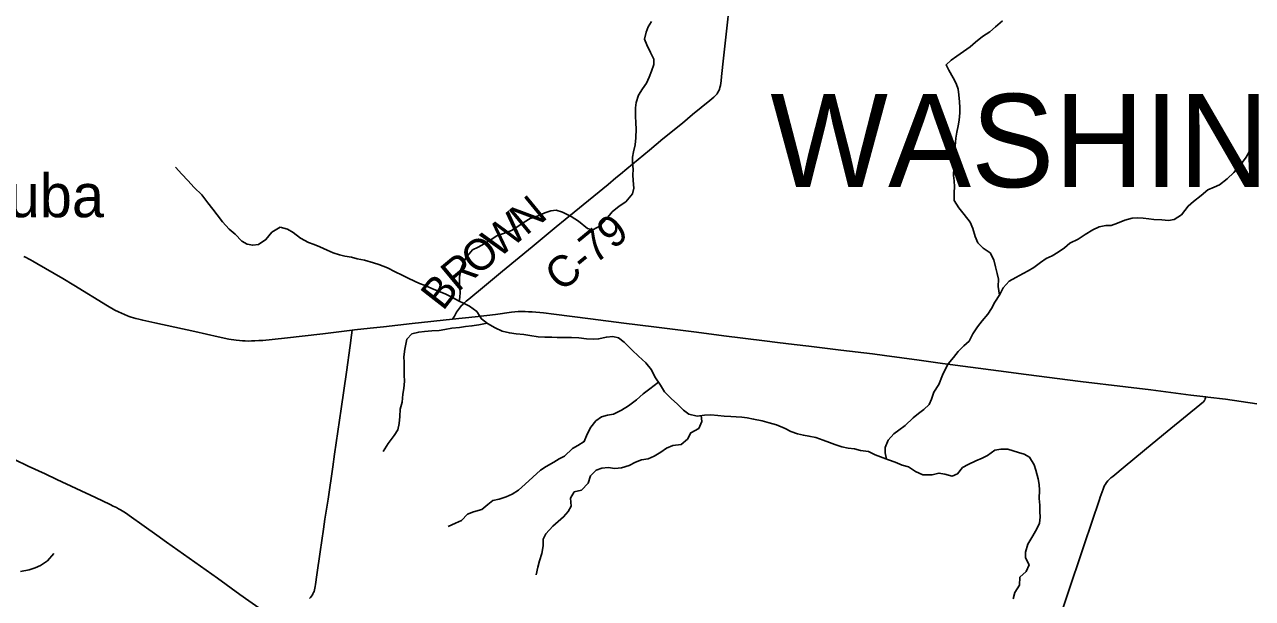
# Model space of a CAD drawing. Extents: x 1442749 to 1756758, y 235267 to 677782.
# Drawn here: x 1584563 to 1596416, y 495025 to 500562 of the extents above; entities that cross this region are included whole.
import ezdxf

# ---------------------------------------------------------------- set-up
doc = ezdxf.new("R2010")
doc.units = 0
for name, color, linetype in [('GM_X_County_Road', 7, 'Continuous'), ('GM_X_County_Road_Text', 7, 'Continuous'), ('GM_X_Minor_River', 7, 'Continuous'), ('GM_X_State_Route', 7, 'Continuous'), ('GM_X_Township_Road', 7, 'Continuous'), ('GM_X_Township_Text', 7, 'Continuous'), ('GM_X_Unincorporated_Text', 7, 'Continuous')]:
    doc.layers.add(name, color=color, linetype=linetype)

msp = doc.modelspace()

# ---------------------------------------------------------------- linework, layer by layer
at = {"layer": 'GM_X_County_Road'}
for points in [[(1588695, 497718), (1588713, 497749), (1588734, 497787), (1588743, 497801), (1588752, 497814), (1588762, 497826), (1588771, 497838), (1588779, 497847), (1588789, 497857), (1588800, 497869), (1588810, 497878), (1588826, 497893), (1588850, 497913), (1589002, 498038), (1589176, 498182), (1589462, 498418), (1589696, 498609), (1589868, 498751), (1590196, 499019), (1590271, 499082), (1590316, 499120), (1590377, 499170), (1590595, 499349), (1590726, 499458), (1590914, 499612), (1591012, 499694), (1591178, 499828), (1591218, 499862), (1591236, 499881), (1591248, 499895), (1591257, 499908), (1591265, 499922), (1591270, 499937), (1591276, 499955), (1591280, 499974), (1591283, 499997), (1591287, 500020), (1591291, 500062), (1591311, 500238), (1591396, 501027)], [(1587314, 495023), (1587324, 495035), (1587334, 495046), (1587341, 495059), (1587347, 495069), (1587353, 495081), (1587357, 495093), (1587361, 495107), (1587364, 495123), (1587368, 495139), (1587371, 495160), (1587385, 495253), (1587416, 495474), (1587448, 495692), (1587463, 495789), (1587493, 495983), (1587538, 496295), (1587556, 496418), (1587618, 496853), (1587670, 497207), (1587707, 497464), (1587720, 497565), (1587726, 497612)], [(1587025, 494785), (1587002, 494804), (1586955, 494841), (1586889, 494889), (1586728, 495002), (1586640, 495064), (1586424, 495219), (1585934, 495567), (1585838, 495636), (1585718, 495722), (1585571, 495826), (1585546, 495843), (1585522, 495859), (1585489, 495879), (1585469, 495890), (1585449, 495901), (1585419, 495916), (1585390, 495931), (1585249, 495999), (1584874, 496173), (1584761, 496227), (1584597, 496302), (1584467, 496364)]]:
    msp.add_lwpolyline(points, dxfattribs=at)
at = {"layer": 'GM_X_Minor_River'}
for points in [[(1593976, 497952), (1593963, 498034), (1593966, 498104), (1593951, 498161), (1593936, 498223), (1593919, 498292), (1593883, 498360), (1593816, 498405), (1593766, 498456), (1593739, 498518), (1593718, 498593), (1593691, 498655), (1593632, 498730), (1593582, 498793), (1593537, 498864), (1593536, 498942), (1593539, 498996), (1593536, 499054), (1593530, 499106), (1593535, 499178), (1593543, 499266), (1593546, 499337), (1593546, 499389), (1593553, 499465), (1593562, 499523), (1593575, 499585), (1593586, 499641), (1593591, 499709), (1593591, 499763), (1593588, 499817), (1593583, 499885), (1593576, 499939), (1593556, 499992), (1593527, 500048), (1593484, 500123), (1593459, 500173), (1593509, 500219), (1593564, 500256), (1593627, 500302), (1593692, 500347), (1593742, 500392), (1593811, 500448), (1593880, 500493), (1593935, 500540), (1594004, 500597)], [(1588759, 497892), (1588764, 497927), (1588768, 497979), (1588761, 498054), (1588762, 498126), (1588773, 498196), (1588796, 498258), (1588823, 498311), (1588888, 498387), (1588941, 498414), (1588999, 498445), (1589056, 498481), (1589121, 498524), (1589185, 498547), (1589264, 498574), (1589324, 498612), (1589387, 498655), (1589444, 498690), (1589520, 498717), (1589585, 498744), (1589643, 498766), (1589695, 498771), (1589757, 498752), (1589839, 498709), (1589909, 498664), (1589996, 498595), (1590048, 498580), (1590119, 498619), (1590180, 498689), (1590235, 498754), (1590304, 498811), (1590366, 498853), (1590432, 498928), (1590444, 498984), (1590439, 499056), (1590436, 499112), (1590439, 499164), (1590430, 499231), (1590430, 499283), (1590441, 499335), (1590458, 499403), (1590465, 499469), (1590466, 499555), (1590463, 499609), (1590460, 499681), (1590461, 499759), (1590466, 499811), (1590491, 499881), (1590527, 499943), (1590566, 499996), (1590593, 500054), (1590614, 500112), (1590637, 500178), (1590638, 500228), (1590604, 500293), (1590569, 500367), (1590546, 500420), (1590563, 500488), (1590582, 500539), (1590616, 500591)], [(1592883, 496368), (1592871, 496429), (1592871, 496481), (1592900, 496553), (1592953, 496614), (1593004, 496650), (1593065, 496693), (1593142, 496766), (1593193, 496808), (1593245, 496849), (1593296, 496895), (1593319, 496946), (1593340, 497016), (1593389, 497090), (1593424, 497180), (1593449, 497235), (1593480, 497287), (1593531, 497351), (1593576, 497406), (1593631, 497461), (1593681, 497507), (1593718, 497579), (1593761, 497646), (1593806, 497704), (1593863, 497769), (1593898, 497821), (1593929, 497883), (1593978, 497956), (1594011, 498022), (1594068, 498085), (1594133, 498122), (1594202, 498160), (1594252, 498185), (1594307, 498218), (1594371, 498266), (1594424, 498305), (1594483, 498332), (1594541, 498366), (1594602, 498409), (1594655, 498452), (1594733, 498491), (1594802, 498535), (1594875, 498582), (1594938, 498609), (1595002, 498622), (1595052, 498624), (1595115, 498645), (1595185, 498676), (1595256, 498695), (1595310, 498698), (1595362, 498694), (1595416, 498687), (1595466, 498682), (1595542, 498677), (1595606, 498671), (1595661, 498680), (1595731, 498727), (1595795, 498810), (1595849, 498856), (1595920, 498913), (1595987, 498966), (1596046, 498992), (1596098, 499017), (1596171, 499074), (1596238, 499133), (1596301, 499207), (1596357, 499284), (1596398, 499356)], [(1587030, 498607), (1586951, 498560), (1586892, 498487), (1586821, 498441), (1586765, 498432), (1586711, 498443), (1586659, 498472), (1586596, 498539), (1586538, 498589), (1586475, 498658), (1586422, 498725), (1586381, 498780), (1586333, 498843), (1586274, 498918), (1586201, 498989), (1586140, 499056), (1586080, 499120), (1586021, 499187)], [(1593446, 496223), (1593389, 496234), (1593323, 496219), (1593235, 496218), (1593165, 496251), (1593095, 496294), (1593036, 496311), (1592966, 496340), (1592902, 496361), (1592826, 496390), (1592774, 496412), (1592710, 496441), (1592634, 496452), (1592574, 496467), (1592514, 496476), (1592454, 496489), (1592386, 496509), (1592335, 496530), (1592273, 496551), (1592201, 496578), (1592135, 496591), (1592081, 496600), (1592023, 496612), (1591959, 496635), (1591905, 496664), (1591823, 496701), (1591750, 496720), (1591684, 496737), (1591600, 496756), (1591538, 496769), (1591488, 496774), (1591433, 496778), (1591381, 496781), (1591317, 496784), (1591257, 496791), (1591187, 496796), (1591127, 496792), (1591055, 496785), (1590975, 496802), (1590923, 496843), (1590866, 496898), (1590804, 496955), (1590739, 497018), (1590702, 497084), (1590646, 497163), (1590615, 497230), (1590560, 497299), (1590489, 497362), (1590429, 497421), (1590350, 497498), (1590297, 497539), (1590241, 497551), (1590180, 497546), (1590104, 497529), (1590052, 497526), (1589988, 497531), (1589913, 497538), (1589843, 497543), (1589781, 497541), (1589705, 497542), (1589653, 497545), (1589585, 497546), (1589521, 497549), (1589441, 497562), (1589381, 497573), (1589308, 497578), (1589244, 497586), (1589174, 497603), (1589107, 497636), (1589033, 497679), (1588973, 497722), (1588928, 497793), (1588859, 497844), (1588805, 497869), (1588753, 497895), (1588693, 497930), (1588624, 497963), (1588548, 497994), (1588494, 498015), (1588430, 498044), (1588374, 498063), (1588271, 498112), (1588209, 498143), (1588141, 498176), (1588066, 498215), (1587982, 498246), (1587930, 498263), (1587844, 498288), (1587772, 498303), (1587718, 498316), (1587656, 498326), (1587602, 498341), (1587542, 498360), (1587484, 498385), (1587412, 498418), (1587357, 498441), (1587305, 498459), (1587227, 498502), (1587156, 498555), (1587102, 498588), (1587030, 498607)], [(1589030, 497681), (1588947, 497666), (1588882, 497655), (1588820, 497648), (1588760, 497639), (1588687, 497632), (1588621, 497620), (1588565, 497609), (1588495, 497608), (1588422, 497599), (1588368, 497594), (1588302, 497577), (1588253, 497525), (1588233, 497431), (1588224, 497355), (1588226, 497305), (1588227, 497253), (1588228, 497179), (1588229, 497122), (1588224, 497050), (1588214, 496996), (1588207, 496920), (1588190, 496852), (1588185, 496780), (1588178, 496714), (1588165, 496652), (1588132, 496597), (1588073, 496521), (1588024, 496444)], [(1590684, 497110), (1590599, 497048), (1590536, 497000), (1590469, 496941), (1590394, 496884), (1590325, 496841), (1590247, 496802), (1590190, 496794), (1590132, 496777), (1590079, 496738), (1590030, 496676), (1589993, 496609), (1589966, 496539), (1589904, 496500), (1589853, 496470), (1589774, 496399), (1589723, 496372), (1589673, 496340), (1589598, 496297), (1589545, 496262), (1589468, 496196), (1589395, 496127), (1589332, 496068), (1589269, 496031), (1589211, 496005), (1589143, 495984), (1589084, 495971), (1589034, 495932), (1588977, 495882), (1588898, 495861), (1588840, 495838), (1588781, 495776), (1588722, 495751), (1588652, 495718)], [(1591093, 496789), (1591100, 496733), (1591071, 496665), (1590994, 496624), (1590961, 496560), (1590902, 496509), (1590822, 496500), (1590760, 496476), (1590705, 496437), (1590640, 496398), (1590584, 496372), (1590519, 496363), (1590459, 496340), (1590400, 496309), (1590326, 496286), (1590262, 496280), (1590197, 496287), (1590137, 496282), (1590081, 496263), (1590026, 496209), (1590005, 496137), (1589938, 496070), (1589869, 496053), (1589834, 495991), (1589841, 495915), (1589809, 495863), (1589766, 495812), (1589715, 495768), (1589662, 495721), (1589595, 495648), (1589568, 495596), (1589570, 495532), (1589557, 495458), (1589534, 495388), (1589517, 495326), (1589500, 495254)], [(1594105, 495022), (1594122, 495082), (1594169, 495152), (1594170, 495230), (1594231, 495285), (1594260, 495349), (1594227, 495417), (1594224, 495472), (1594249, 495549), (1594296, 495629), (1594335, 495695), (1594360, 495752), (1594368, 495808), (1594363, 495865), (1594364, 495925), (1594359, 495989), (1594360, 496069), (1594357, 496125), (1594349, 496179), (1594324, 496262), (1594309, 496314), (1594264, 496387), (1594212, 496418), (1594158, 496432), (1594054, 496466), (1593986, 496465), (1593928, 496457), (1593859, 496404), (1593807, 496377), (1593746, 496354), (1593671, 496316), (1593619, 496289), (1593568, 496226), (1593517, 496206), (1593446, 496223)], [(1584524, 495284), (1584607, 495301), (1584665, 495319), (1584718, 495344), (1584783, 495389), (1584846, 495459)]]:
    msp.add_lwpolyline(points, dxfattribs=at)
at = {"layer": 'GM_X_State_Route'}
msp.add_lwpolyline([(1584554, 498325), (1584577, 498315), (1584600, 498303), (1584621, 498292), (1584643, 498280), (1584680, 498258), (1584933, 498112), (1585037, 498049), (1585364, 497848), (1585435, 497806), (1585469, 497790), (1585497, 497776), (1585528, 497763), (1585555, 497752), (1585573, 497745), (1585592, 497739), (1585613, 497732), (1585636, 497725), (1585666, 497718), (1585703, 497709), (1585819, 497685), (1586207, 497600), (1586431, 497549), (1586534, 497527), (1586605, 497516), (1586636, 497513), (1586668, 497510), (1586693, 497509), (1586724, 497508), (1586753, 497509), (1586786, 497509), (1586823, 497512), (1586862, 497515), (1587071, 497537), (1587442, 497579), (1587726, 497612), (1587749, 497615), (1587898, 497632), (1588029, 497645), (1588306, 497676), (1588695, 497718), (1588913, 497742), (1589108, 497766), (1589264, 497786), (1589295, 497789), (1589329, 497792), (1589360, 497792), (1589395, 497792), (1589427, 497790), (1589463, 497789), (1589571, 497779), (1589672, 497768), (1590027, 497723), (1590349, 497682), (1590638, 497644), (1591048, 497593), (1591312, 497560), (1591706, 497510), (1591830, 497495), (1591993, 497475), (1592133, 497458), (1592442, 497421), (1592748, 497384), (1592865, 497368), (1593200, 497325), (1593424, 497293), (1593964, 497221), (1594231, 497187), (1594755, 497119), (1595191, 497065), (1595435, 497036), (1595823, 496987), (1595965, 496970), (1595986, 496968), (1596155, 496946), (1596460, 496904)], dxfattribs=at)
at = {"layer": 'GM_X_Township_Road'}
msp.add_lwpolyline([(1594560, 494852), (1594663, 495160), (1594750, 495418), (1594792, 495543), (1594865, 495760), (1594939, 495978), (1594948, 496003), (1594975, 496080), (1594982, 496099), (1594989, 496114), (1594997, 496129), (1595007, 496142), (1595019, 496158), (1595033, 496172), (1595050, 496187), (1595068, 496203), (1595187, 496301), (1595448, 496516), (1595593, 496634), (1595944, 496923), (1595951, 496930), (1595956, 496939), (1595960, 496952), (1595965, 496970)], dxfattribs=at)

# ---------------------------------------------------------------- texts
at = {"layer": 'GM_X_County_Road_Text'}
for s, rotation, p in [('N', 39.4155, (1589403, 498519)), ('W', 39.4117, (1589135, 498298)), ('C-79', 39.4103, (1589744, 497974)), ('O', 39.417, (1588931, 498130)), ('R', 39.8046, (1588742, 497973)), ('B', 52.0832, (1588602, 497791))]:
    msp.add_text(s, height=300, rotation=rotation, dxfattribs=at).set_placement(p)
at = {"layer": 'GM_X_Township_Text'}
msp.add_text('WASHINGTON', height=900, rotation=0, dxfattribs=at).set_placement((1591762, 498993))
at = {"layer": 'GM_X_Unincorporated_Text'}
msp.add_text('Cuba', height=417, rotation=0, dxfattribs=at).set_placement((1583997, 498703))

doc.saveas('drawing.dxf')
